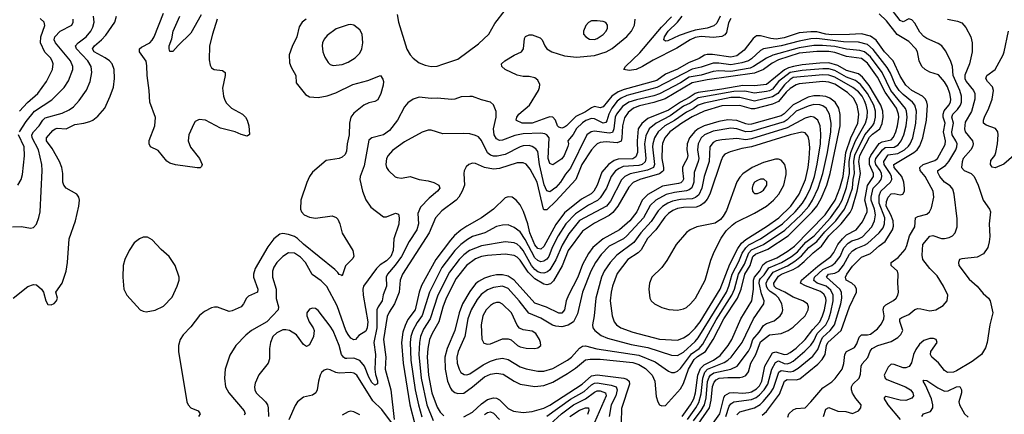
# Model space of a CAD drawing. Header units: inches. Extents: x 1550315 to 1685896, y 510706 to 640504.
# Tile 423 of 452: x 1673078 to 1679713, y 591866 to 594527. Entities that reach past the tile are written whole.
import ezdxf

# ---------------------------------------------------------------- set-up
doc = ezdxf.new("R2010")
doc.units = ezdxf.units.IN
doc.header["$MEASUREMENT"] = 0
doc.layers.add('B6579', color=7, linetype='Continuous')

msp = doc.modelspace()

# ---------------------------------------------------------------- linework, layer by layer
at = {"layer": 'B6579', "color": 5}
for points, elevation in [([(1674408.2, 594530), (1674376.1, 594430), (1674357.8, 594350), (1674355.1, 594255.1), (1674360.4, 594220.4), (1674370, 594201.3), (1674387.7, 594190), (1674444.7, 594184.7), (1674462.6, 594170), (1674462.8, 594150), (1674445.3, 594065.2), (1674450.3, 594010.3), (1674457.4, 593990), (1674470, 593964.9), (1674504.6, 593930), (1674579.5, 593890), (1674599, 593870), (1674610.2, 593850), (1674620.9, 593810), (1674626.8, 593753.2), (1674610, 593741.2), (1674570, 593752.3), (1674529.7, 593769.7), (1674430, 593795.1), (1674330, 593849.7), (1674286.2, 593853.8), (1674260.9, 593839.1), (1674250, 593824), (1674217.8, 593750), (1674212.9, 593710), (1674228, 593668), (1674290.3, 593590), (1674307.3, 593550), (1674303.5, 593536.5), (1674292.7, 593527.3), (1674273, 593527), (1674127.1, 593547.1), (1674090, 593559.7), (1674070, 593572.8), (1674010, 593643.5), (1673959, 593670), (1673949.6, 593689.6), (1673950, 593711.3), (1673988.3, 593811.7), (1673992.6, 593867.4), (1673953.5, 593970), (1673950.4, 594050), (1673936.4, 594150), (1673935.2, 594215.2), (1673930, 594247.3), (1673885.9, 594310), (1673884.5, 594330), (1673898.2, 594341.8), (1673953.8, 594370), (1673971.4, 594388.6), (1673983, 594410), (1674046.7, 594570)], 480), ([(1675622.4, 594562.4), (1675630.1, 594510), (1675687.1, 594327.1), (1675709.2, 594290), (1675730, 594267.6), (1675770, 594236.5), (1675810, 594219.5), (1675850, 594210.3), (1675890, 594214), (1675930, 594226), (1676030, 594260.8), (1676170, 594362.7), (1676238.3, 594430), (1676279.3, 594500.7), (1676349.8, 594590.2)], 540), ([(1678254.5, 591845.5), (1678260.4, 591870), (1678290, 591896.2), (1678310, 591904.5), (1678370, 591910.2), (1678410, 591948.8), (1678490, 592045.3), (1678550, 592085.1), (1678573.8, 592106.2), (1678621.1, 592170), (1678631.6, 592208.4), (1678637.2, 592270), (1678649.9, 592290), (1678703.5, 592316.5), (1678719.1, 592340.9), (1678735, 592385), (1678750, 592400.8), (1678790, 592400.6), (1678810, 592405.3), (1678857.7, 592442.3), (1678884.1, 592475.9), (1678900.9, 592510), (1678904.1, 592530), (1678897.4, 592570), (1678899.9, 592590), (1678915.1, 592604.9), (1678966.7, 592633.3), (1678983.5, 592650), (1678994.8, 592670), (1679000.3, 592690), (1678995.3, 592750), (1678998.5, 592810), (1678992, 592830), (1678950.9, 592870), (1678949.8, 592890), (1678997.9, 592922.1), (1679044, 592976), (1679056.2, 593003.8), (1679073.8, 593070), (1679109.4, 593130), (1679114.6, 593190), (1679130, 593199.8), (1679190, 593215.1), (1679208.3, 593230), (1679223, 593257), (1679237.4, 593330), (1679233, 593370), (1679179.7, 593470), (1679146.2, 593510), (1679143, 593530), (1679164.8, 593550), (1679243.8, 593576.2), (1679262.5, 593590), (1679313.9, 593686.1), (1679316, 593710), (1679302.5, 593770), (1679313.3, 593830), (1679300, 593870), (1679299.6, 593890), (1679308.2, 593911.8), (1679339.4, 593950), (1679349.5, 593970), (1679352.3, 593990), (1679345, 594030), (1679330, 594073.5), (1679310, 594107.2), (1679270, 594153.7), (1679210, 594173.4), (1679180.3, 594190), (1679157.3, 594210), (1679137.9, 594250), (1679127.9, 594310), (1679115.8, 594330), (1679070, 594378.8), (1678990, 594426.2), (1678918.9, 594518.9), (1678870, 594567.2)], 480), ([(1678493.8, 591850), (1678510, 591900.3), (1678530, 591911.9), (1678590, 591887), (1678645.8, 591885.8), (1678690, 591872.2), (1678729.4, 591890), (1678746.6, 591910), (1678747, 591930), (1678711.5, 591971.5), (1678689.2, 592009.2), (1678681.8, 592030), (1678681.8, 592050), (1678692.8, 592070), (1678734.2, 592110), (1678744.6, 592135.4), (1678748.7, 592190), (1678753.8, 592206.2), (1678792, 592248), (1678808.4, 592291.6), (1678822.4, 592310), (1678859.7, 592330), (1678950, 592356.1), (1678995.5, 592384.5), (1679015.8, 592404.2), (1679029, 592430), (1679008, 592492), (1679009.1, 592510), (1679021.4, 592518.6), (1679070, 592539.8), (1679110, 592571.5), (1679130, 592578.8), (1679150, 592578.1), (1679210, 592563.2), (1679250.8, 592569.2), (1679300.4, 592599.6), (1679327.3, 592630), (1679331.1, 592670), (1679303.8, 592730), (1679260.4, 592800.4), (1679211.8, 592850), (1679163.5, 592910), (1679158, 592938), (1679162.8, 593010), (1679210, 593066.7), (1679230, 593071), (1679290, 593052.2), (1679310, 593051.7), (1679341.3, 593058.7), (1679363, 593070), (1679380.4, 593090), (1679395.3, 593130), (1679395.5, 593184.5), (1679374.3, 593350), (1679364.7, 593384.7), (1679346.7, 593406.7), (1679309.1, 593430), (1679277.2, 593470), (1679264.2, 593495.8), (1679265.6, 593510), (1679316.1, 593543.9), (1679339.5, 593570), (1679385.1, 593650), (1679392.1, 593670), (1679393.9, 593690), (1679387.1, 593710), (1679361.7, 593750), (1679358.7, 593770), (1679369.4, 593830), (1679360.1, 593870), (1679364.8, 593890), (1679398.2, 593921.8), (1679417.6, 593950), (1679424, 593970), (1679424.8, 594010), (1679412.9, 594050), (1679367.6, 594150), (1679362.7, 594210), (1679350.9, 594250.9), (1679316.6, 594316.6), (1679291.3, 594350), (1679265.9, 594365.9), (1679190, 594398.8), (1679170, 594412.5), (1679142.7, 594442.7), (1679110, 594502.3), (1679090, 594526.6), (1679070, 594532.9), (1679030, 594512.7), (1679010, 594521.2), (1678928.5, 594628.5)], 460), ([(1673029.6, 593130), (1673090, 593131.7), (1673150, 593121.1), (1673170, 593124.9), (1673191.8, 593148.2), (1673207.7, 593192.3), (1673214.5, 593230), (1673229.1, 593510), (1673227.2, 593550), (1673204.9, 593650), (1673161.1, 593730), (1673159.5, 593750), (1673170.5, 593770), (1673209.3, 593810.7), (1673234.5, 593850), (1673250, 593864.3), (1673363.2, 593896.8), (1673410, 593919.4), (1673440, 593940), (1673479.2, 593980.8), (1673528.7, 594051.3), (1673552.9, 594110), (1673563.2, 594170), (1673560.2, 594210), (1673537.2, 594250), (1673460.2, 594330), (1673454.7, 594350), (1673470.6, 594370), (1673525.4, 594410), (1673556.1, 594450), (1673570, 594475.8), (1673579.5, 594510), (1673575.3, 594550)], 540), ([(1673033.6, 592650), (1673133, 592727), (1673170, 592742), (1673190, 592738), (1673225.3, 592710), (1673238.7, 592690), (1673253.4, 592630), (1673266.9, 592606.9), (1673290, 592604.4), (1673310, 592613.4), (1673326.6, 592630), (1673331.6, 592650), (1673320.9, 592690), (1673363, 592750), (1673391.1, 592830), (1673400.4, 592890), (1673412, 593050), (1673452.9, 593170), (1673475.3, 593270), (1673479.7, 593310), (1673475.4, 593330), (1673463, 593350), (1673391.2, 593391.2), (1673374, 593410), (1673367.5, 593430), (1673369.1, 593490), (1673362.2, 593530), (1673345.4, 593570), (1673297.5, 593657.5), (1673258, 593710), (1673258.1, 593730), (1673301.6, 593778.4), (1673317.7, 593790), (1673330, 593794.3), (1673390, 593790.6), (1673450, 593820.9), (1673510.8, 593829.2), (1673550, 593840.8), (1673570, 593850.2), (1673604.1, 593875.9), (1673650.5, 593929.5), (1673687, 594010), (1673709.1, 594070.9), (1673717.2, 594130), (1673714.1, 594190), (1673700.2, 594230), (1673682.9, 594250), (1673654.2, 594270), (1673579.3, 594310), (1673568.4, 594330), (1673581.1, 594350), (1673629.3, 594390), (1673658.5, 594421.5), (1673718.3, 594510), (1673729, 594550)], 520), ([(1673076.4, 593770), (1673120.2, 593839.8), (1673178.2, 593910), (1673293.8, 593986.2), (1673376.2, 594070), (1673405.9, 594114.1), (1673435.4, 594190), (1673435.9, 594210), (1673419.3, 594250), (1673318.1, 594370), (1673309.9, 594390), (1673314.5, 594410), (1673350, 594449.4), (1673430, 594490.4), (1673438.8, 594510), (1673438.5, 594530)], 560), ([(1673076.5, 593910), (1673131.3, 593968.6), (1673199.2, 594030), (1673258, 594110), (1673298.8, 594190), (1673303, 594230), (1673296.5, 594250), (1673284.2, 594270), (1673247.3, 594307.3), (1673217.1, 594370), (1673220.1, 594410), (1673246.9, 594486.9), (1673243, 594510), (1673215.3, 594535.3)], 580), ([(1674299.9, 594560.1), (1674230, 594435.1), (1674146.3, 594353.7), (1674110, 594312), (1674090, 594313.2), (1674084, 594330), (1674085.6, 594350), (1674102.6, 594397.4), (1674111, 594450), (1674156, 594550)], 460), ([(1675008.9, 594531.1), (1674980.9, 594510), (1674961.2, 594478.8), (1674944.7, 594410), (1674913.4, 594346.6), (1674893.4, 594290), (1674895.8, 594235.8), (1674906.2, 594206.2), (1674938.4, 594150), (1674941.7, 594101.7), (1675003, 594023), (1675030, 594005.4), (1675090, 594002.2), (1675150, 594012.6), (1675207, 594033), (1675322.9, 594090), (1675424.5, 594115.5), (1675510, 594150.8), (1675525.8, 594125.8), (1675530.3, 594110), (1675526, 594086), (1675510.2, 594030), (1675490, 593986), (1675470, 593974), (1675430, 593967.1), (1675396.9, 593950), (1675330, 593896.5), (1675309.5, 593870), (1675300.8, 593830), (1675297.9, 593750), (1675283.9, 593690), (1675278.8, 593641.2), (1675270, 593617.4), (1675250, 593599.8), (1675229.4, 593590.6), (1675143.1, 593576.9), (1675050, 593499.1), (1675030.1, 593469.9), (1675011.8, 593428.2), (1674972.9, 593310), (1674970.7, 593250), (1674976.6, 593230), (1674994.4, 593210), (1675030, 593196.1), (1675070.9, 593189.1), (1675183, 593203), (1675210, 593192.4), (1675221, 593181), (1675235.6, 593150), (1675250, 593087.3), (1675322, 592970), (1675328.4, 592931.6), (1675322.9, 592917.1), (1675272.4, 592867.6), (1675250, 592799), (1675245.1, 592805.1), (1675230, 592809.6), (1675222.4, 592822.4), (1675201.1, 592841.1), (1674990, 593013.6), (1674950, 593051.3), (1674930, 593063.8), (1674890, 593078.3), (1674850, 593085.2), (1674830, 593081.1), (1674790, 593048.5), (1674750, 592995.2), (1674663.5, 592850), (1674652.1, 592810), (1674652.3, 592790), (1674683.2, 592710), (1674679.5, 592690), (1674618.6, 592661.4), (1674605.3, 592650), (1674586.7, 592610), (1674569.2, 592590.8), (1674510, 592563.1), (1674490, 592559.7), (1674410, 592587.6), (1674390, 592587.6), (1674370, 592584.5), (1674322, 592558), (1674290, 592531.8), (1674230, 592454.5), (1674179.2, 592400.8), (1674158, 592370), (1674147.7, 592330), (1674148, 592290), (1674204.2, 591950), (1674212, 591930), (1674230.2, 591910.2), (1674280.7, 591890), (1674293.1, 591870), (1674283.1, 591850)], 520), ([(1678081.1, 591858.9), (1678110, 591884.7), (1678198, 592002), (1678230.7, 592089.3), (1678250, 592099.6), (1678310, 592098.4), (1678334.2, 592105.8), (1678455.7, 592204.3), (1678485.2, 592234.8), (1678505.1, 592270), (1678514.9, 592330), (1678523.5, 592350), (1678613.3, 592430), (1678670, 592590.2), (1678716.3, 592690), (1678716.8, 592710), (1678707.3, 592730), (1678685.8, 592750), (1678646.5, 592770), (1678642.2, 592790), (1678651.4, 592810), (1678690, 592863.8), (1678750, 592925), (1678810, 592950.5), (1678870, 593002.6), (1678909.6, 593030.4), (1678960.1, 593110), (1678965.6, 593134.4), (1678964.1, 593170), (1678948.6, 593210), (1678916.5, 593270), (1678919.3, 593300.7), (1678930, 593330.1), (1678950, 593351.6), (1678970, 593354.8), (1679010, 593346.5), (1679029.9, 593350.1), (1679039.4, 593370), (1679039.9, 593390), (1679034.5, 593430), (1679021.6, 593470), (1678969.6, 593530), (1678967.9, 593550), (1679102.4, 593630), (1679125.7, 593650), (1679143.5, 593676.5), (1679162.8, 593730), (1679187.8, 593850), (1679194.2, 593950), (1679191.6, 593970), (1679182.7, 593990), (1679160.9, 594010), (1679090, 594050), (1679050, 594084.4), (1679010, 594145.6), (1678963, 594250), (1678904.5, 594310), (1678848.4, 594388.4), (1678810, 594415.5), (1678750, 594432.1), (1678670, 594426.2), (1678550, 594425.6), (1678510, 594429.4), (1678450, 594445.1), (1678410, 594445.6), (1678330, 594438.7), (1678230, 594403.8), (1678176.2, 594396.2), (1678140, 594400), (1678070, 594417.3), (1678043.3, 594416.7), (1678020, 594400), (1677959.7, 594320.3), (1677910, 594282.9), (1677870, 594273.7), (1677747.3, 594292.7), (1677710, 594292.3), (1677693.2, 594286.8), (1677655.9, 594264.1), (1677583.6, 594236.4), (1677510, 594193.7), (1677430, 594158.5), (1677370, 594117.5), (1677150, 594055.7), (1677110, 594039.1), (1677068, 594010), (1677010, 593939.4), (1676990, 593931.7), (1676950, 593941.9), (1676930, 593933.2), (1676890, 593904.3), (1676825.7, 593874.3), (1676761.3, 593810), (1676750, 593801.7), (1676730, 593796.3), (1676710, 593801.1), (1676700.7, 593810), (1676688.1, 593848.1), (1676669.9, 593869.9), (1676650, 593871.1), (1676630, 593865.8), (1676530, 593828.7), (1676464, 593830), (1676426, 593846), (1676422.4, 593850), (1676426.6, 593870), (1676441.6, 593890), (1676513.1, 593950), (1676573.2, 594050), (1676581.1, 594070), (1676582.8, 594090), (1676570, 594118.7), (1676550, 594135.3), (1676510, 594143.9), (1676470, 594143.1), (1676430, 594153.3), (1676349.6, 594190), (1676326, 594210), (1676324.2, 594230), (1676347.6, 594250), (1676410, 594287.1), (1676458.9, 594310), (1676473.6, 594330), (1676479.1, 594400.9), (1676487, 594413), (1676510, 594424.6), (1676530, 594425.2), (1676583.9, 594403.9), (1676597.3, 594390), (1676615.4, 594350), (1676630, 594330.2), (1676664.2, 594310), (1676750, 594284), (1676830, 594272.8), (1676950, 594286.2), (1677030, 594311), (1677070, 594332.1), (1677170, 594413.5), (1677199.9, 594450), (1677219.6, 594490), (1677225.9, 594530)], 520), ([(1677870, 594534.1), (1677853.8, 594506.2), (1677840.3, 594439.7), (1677830, 594424.6), (1677810, 594413.9), (1677753.1, 594406.9), (1677670, 594414.2), (1677630, 594406.4), (1677594.8, 594390), (1677506.3, 594333.7), (1677345.3, 594254.7), (1677275.4, 594210), (1677231.2, 594190), (1677183.7, 594183.7), (1677149.4, 594190), (1677158.9, 594210), (1677257.4, 594302.6), (1677403.5, 594476.5), (1677470, 594545.7)], 480), ([(1677798.1, 594550), (1677776, 594504), (1677754.3, 594485.7), (1677710.3, 594469.7), (1677630, 594456.7), (1677594.4, 594445.6), (1677520.7, 594419.3), (1677444.6, 594384.6), (1677430, 594380.7), (1677417.6, 594390), (1677423.9, 594410), (1677448.6, 594450), (1677510.4, 594509.6), (1677542.1, 594550)], 460), ([(1679329.9, 594529.9), (1679397.5, 594517.5), (1679425.8, 594505.8), (1679454.3, 594474.3), (1679487.6, 594410), (1679496.8, 594370), (1679496.5, 594310), (1679477.8, 594230), (1679447.1, 594152.9), (1679446.3, 594130), (1679455.1, 594110), (1679505.9, 594050), (1679513.2, 594030), (1679514.6, 593990), (1679491.4, 593908.6), (1679450, 593835.3), (1679444.6, 593790), (1679449.6, 593769.6), (1679497.8, 593710), (1679501.8, 593690), (1679498.6, 593670), (1679487.1, 593650), (1679436.4, 593590), (1679428.6, 593568.6), (1679425.2, 593530), (1679442.6, 593510), (1679490.4, 593490.4), (1679508.9, 593470), (1679536.8, 593410), (1679569.8, 593310), (1679612, 593250), (1679618.7, 593230), (1679609.8, 593150.2), (1679614.8, 593065.2), (1679611.3, 593028.7), (1679600.9, 592990), (1679573, 592947), (1679530, 592925.2), (1679425.7, 592914.3), (1679411.2, 592908.8), (1679403.1, 592890), (1679406.8, 592870), (1679476.3, 592776.3), (1679528.7, 592730), (1679570, 592679.8), (1679605.4, 592650), (1679618.2, 592630), (1679634.3, 592550), (1679614.6, 592470), (1679598, 592350), (1679587, 592313), (1679558.4, 592270), (1679497.1, 592222.9), (1679390, 592158.8), (1679370, 592150.1), (1679330, 592148.5), (1679310, 592161.5), (1679270, 592212.9), (1679225.3, 592250), (1679215.5, 592270), (1679218, 592290), (1679260.7, 592350), (1679254.3, 592370), (1679236.2, 592376.2), (1679210, 592377), (1679170, 592362.5), (1679141.8, 592338.2), (1679116.1, 592303.9), (1679100.9, 592270), (1679088.1, 592211.9), (1679072.6, 592187.4), (1679050, 592178.5), (1679030, 592178.8), (1678970, 592202.2), (1678950, 592203.9), (1678930, 592184), (1678902.5, 592130), (1678908.7, 592110), (1678921.3, 592101.3), (1679046.2, 592050), (1679080.8, 592030), (1679097.1, 592010), (1679100.9, 591990), (1679090, 591973.7), (1679050, 591959.5), (1679010, 591961.5), (1678914, 591986), (1678903.4, 591976.6), (1678902.6, 591970), (1678926.7, 591930), (1679011.6, 591830)], 440), ([(1679810, 593639.3), (1679710, 593552.2), (1679650, 593526.6), (1679630, 593531.3), (1679620.3, 593550), (1679622.3, 593577.7), (1679648.6, 593611.4), (1679656.5, 593630), (1679667.4, 593690), (1679670.5, 593750.5), (1679668.2, 593770), (1679653.6, 593793.6), (1679590, 593815), (1679572.4, 593830), (1679572.9, 593850), (1679579.6, 593870), (1679609.3, 593930), (1679630.5, 593990), (1679640.9, 594050), (1679633.7, 594073.7), (1679599.8, 594110), (1679587.8, 594130), (1679596, 594150), (1679651.6, 594190), (1679705.3, 594290), (1679712, 594310), (1679740.8, 594450)], 420), ([(1677910, 591862.5), (1677930, 591881.4), (1678030, 591910.1), (1678067.8, 591932.2), (1678088.2, 591951.8), (1678137.4, 592010), (1678158, 592042), (1678193.7, 592150), (1678210, 592160.2), (1678270, 592152.7), (1678290, 592156.6), (1678323.2, 592176.8), (1678421.3, 592258.7), (1678456.7, 592303.3), (1678479.8, 592370), (1678490, 592386.6), (1678539.1, 592430), (1678569.3, 592470), (1678611.4, 592611.4), (1678618.5, 592650), (1678616.6, 592690), (1678605, 592710), (1678513.8, 592790), (1678527.4, 592810), (1678570, 592816.5), (1678596.6, 592830), (1678630, 592871), (1678670, 592945.7), (1678690, 592968), (1678715.4, 592984.6), (1678770, 593005.8), (1678790, 593018.2), (1678869.9, 593090), (1678896.2, 593123.8), (1678905.6, 593150), (1678906.8, 593190), (1678868.6, 593290), (1678870, 593338.7), (1678881, 593370), (1678945, 593430), (1678954.1, 593450), (1678952.5, 593470), (1678942.4, 593490), (1678902.6, 593550), (1678901.2, 593570), (1678930, 593614.7), (1678995.7, 593624.3), (1679039.5, 593650), (1679066, 593674), (1679077.9, 593690), (1679095.7, 593730), (1679116.9, 593830), (1679121.3, 593910), (1679110.4, 593950), (1679094.3, 593970), (1679030, 594021.7), (1679003.2, 594050), (1678977.5, 594090), (1678945.8, 594165.8), (1678924, 594204), (1678830, 594324.9), (1678790, 594359.3), (1678730, 594374.3), (1678630, 594378), (1678450, 594398.8), (1678410, 594396.5), (1678330, 594382.1), (1678210, 594350.2), (1678090, 594330.4), (1678070, 594318), (1678010, 594263), (1677988.6, 594250), (1677943.8, 594236.2), (1677870, 594221.8), (1677790, 594234.4), (1677750, 594234.1), (1677670, 594205.9), (1677610, 594193.5), (1677370, 594069.2), (1677170, 594014.9), (1677130, 593997.7), (1677103.3, 593976.7), (1677067.8, 593930), (1677047, 593890), (1677035.2, 593844.8), (1677026.5, 593833.5), (1677010, 593829.9), (1676950, 593859.2), (1676930, 593859.6), (1676893.7, 593846.3), (1676870, 593831.9), (1676830, 593792.8), (1676807.7, 593752.3), (1676772.4, 593710), (1676775.1, 593690), (1676770.9, 593670.9), (1676747, 593610), (1676730, 593589.1), (1676670, 593548), (1676650, 593556.4), (1676638, 593590), (1676645.7, 593730), (1676629.4, 593749.4), (1676616.8, 593756.8), (1676590, 593762.4), (1676470, 593757.3), (1676414.4, 593745.6), (1676330, 593713.4), (1676310, 593712.6), (1676290, 593723.1), (1676275.5, 593750), (1676270.4, 593790), (1676289.3, 593870), (1676288.6, 593908.6), (1676270, 593951.6), (1676250, 593971.2), (1676190, 593986.6), (1676130, 594008.8), (1676110, 594009.8), (1676053.7, 594006.3), (1676010, 593989.8), (1675990, 593987.8), (1675890, 593996.9), (1675850, 593995.1), (1675770, 594005.1), (1675730, 593991.1), (1675693.7, 593966.3), (1675670, 593938.7), (1675622.6, 593850), (1675570, 593778.8), (1675530, 593750.7), (1675450, 593729.7), (1675430, 593713.6), (1675398.4, 593541.6), (1675371.3, 593470), (1675370.2, 593450), (1675387.1, 593370), (1675410, 593312.7), (1675443.4, 593263.4), (1675530, 593197), (1675550, 593197.4), (1675610, 593222.4), (1675630, 593214.8), (1675634.4, 593190), (1675632.5, 593147.5), (1675598.1, 593050), (1675594, 592970), (1675578.3, 592930), (1675550, 592900.3), (1675507.4, 592872.6), (1675481.9, 592850), (1675393.7, 592730), (1675389.5, 592710), (1675392.5, 592670), (1675423.6, 592490), (1675419.6, 592450), (1675410, 592426.2), (1675362.4, 592397.6), (1675341, 592370), (1675330, 592367.4), (1675310, 592379.8), (1675290, 592404.1), (1675276.2, 592430), (1675216.1, 592596.1), (1675147.8, 592727.8), (1675110, 592766.6), (1675047.6, 592807.6), (1675002.5, 592890), (1674970, 592924.5), (1674930, 592952.2), (1674890, 592953.5), (1674850, 592929.8), (1674810, 592889.8), (1674790, 592858.9), (1674782.1, 592830), (1674781.6, 592790), (1674805, 592710), (1674805.7, 592645.7), (1674822.5, 592590), (1674819.2, 592570), (1674742, 592490), (1674639.5, 592430), (1674600.9, 592399), (1674533.1, 592330), (1674494.3, 592265.7), (1674462.8, 592170), (1674457.3, 592110), (1674465.3, 592050), (1674486.3, 592010), (1674590.2, 591890), (1674596.5, 591870), (1674590, 591862.6)], 540), ([(1677836, 591850), (1677859.5, 591920.5), (1677870, 591937.2), (1677890, 591950.8), (1678010, 591966.2), (1678040.1, 591979.9), (1678063.1, 591996.9), (1678094.7, 592030), (1678118.7, 592070), (1678145.7, 592170), (1678170, 592215.1), (1678190, 592226.5), (1678229.1, 592209.1), (1678250, 592205.7), (1678270, 592212), (1678290, 592225.2), (1678368.9, 592291.1), (1678408.6, 592331.4), (1678430, 592361.9), (1678451.6, 592410), (1678510.2, 592470), (1678530.5, 592510), (1678544.4, 592555.6), (1678559.8, 592630), (1678559.9, 592670), (1678543.5, 592703.5), (1678512.8, 592730), (1678450.9, 592750.9), (1678430, 592767.9), (1678434.3, 592790), (1678490, 592842.1), (1678550, 592868.2), (1678573.5, 592886.5), (1678607.5, 592930), (1678631.9, 592988.1), (1678660.1, 593019.9), (1678684.7, 593035.3), (1678730, 593048.9), (1678757.3, 593062.7), (1678819.5, 593130), (1678838.4, 593170), (1678845.7, 593210), (1678838.4, 593250), (1678816.3, 593310), (1678815.6, 593330), (1678829.7, 593390.3), (1678869.9, 593430), (1678882.9, 593450), (1678887.3, 593470), (1678884.7, 593490), (1678875, 593510), (1678846.7, 593550), (1678842.7, 593570), (1678847.8, 593590), (1678891.1, 593648.9), (1678910, 593664.5), (1678970, 593667.6), (1678996.9, 593683.1), (1679018.6, 593710), (1679035.7, 593750), (1679050.6, 593810), (1679058.3, 593870), (1679054.2, 593910), (1679046.8, 593926.8), (1678948.5, 594050), (1678889.5, 594169.5), (1678810, 594276.7), (1678770, 594310.8), (1678739.6, 594319.6), (1678650, 594326.9), (1678570, 594346.4), (1678486.5, 594353.5), (1678430, 594353.7), (1678330, 594337.8), (1678152.7, 594287.3), (1678110, 594266.2), (1678023, 594210), (1677999.6, 594200.4), (1677870, 594178), (1677790, 594181.1), (1677750, 594177.9), (1677670, 594152.8), (1677590, 594138), (1677530, 594099.8), (1677390, 594026.7), (1677350, 594012.6), (1677233.8, 593986.2), (1677182.5, 593970), (1677139.2, 593940.8), (1677098.3, 593890), (1677091.4, 593870), (1677082, 593790), (1677073.4, 593766.6), (1677050, 593761.4), (1676950, 593775.1), (1676927.9, 593770), (1676899.5, 593750), (1676790, 593525.6), (1676755.1, 593484.9), (1676722.6, 593430), (1676690, 593395.3), (1676650, 593365.5), (1676630, 593372.2), (1676613, 593413), (1676579.9, 593550), (1676570, 593637.3), (1676556.7, 593656.7), (1676530, 593672.5), (1676510, 593677.4), (1676470, 593675.9), (1676449.8, 593669.8), (1676350, 593618.5), (1676294.6, 593605.4), (1676270, 593605.9), (1676250, 593612.5), (1676229.9, 593629.9), (1676190, 593711.1), (1676170, 593736.4), (1676150, 593745.8), (1676110, 593756.5), (1676070, 593759.3), (1675930, 593756), (1675850, 593781), (1675830, 593781), (1675790, 593768.6), (1675670, 593702.4), (1675590, 593645.3), (1675560.2, 593610), (1675550.2, 593590), (1675544.7, 593550), (1675550.3, 593530), (1675562.6, 593510), (1675607.7, 593467.7), (1675622, 593462), (1675650, 593458.6), (1675710, 593470.2), (1675768.9, 593448.9), (1675830, 593439.5), (1675868.3, 593428.4), (1675903.1, 593410), (1675907.8, 593390), (1675892.6, 593370), (1675835.9, 593324.1), (1675777.5, 593262.5), (1675761.2, 593218.8), (1675764.2, 593150), (1675753.2, 593110), (1675701.6, 593030), (1675649.7, 592930), (1675608, 592872), (1675555.5, 592810), (1675546.2, 592790), (1675548.5, 592730), (1675527.9, 592672.1), (1675520.7, 592630), (1675492.3, 592590), (1675484.4, 592570), (1675483.4, 592450), (1675464.2, 592350), (1675474.2, 592270), (1675470.1, 592170), (1675475.3, 592135.3), (1675489.1, 592090.9), (1675488.9, 592071.1), (1675470, 592063.1), (1675450, 592080.7), (1675430, 592115.5), (1675402, 592190), (1675370, 592228.9), (1675330, 592243.9), (1675281.8, 592241.8), (1675270, 592243), (1675260.3, 592250), (1675247.3, 592270), (1675230.4, 592330), (1675190, 592429.7), (1675170, 592460.3), (1675090, 592566.3), (1675070, 592578.9), (1675050, 592582), (1675030, 592575.1), (1675013.1, 592550), (1675011.5, 592530), (1675029.2, 592490), (1675056.1, 592450), (1675061.8, 592430), (1675056.9, 592390), (1675030, 592335.1), (1675010, 592322.4), (1674990, 592336.9), (1674942.1, 592402.1), (1674896.2, 592430), (1674870, 592436.5), (1674850, 592435.7), (1674810, 592415.9), (1674784.5, 592390), (1674767.2, 592350), (1674761.5, 592310), (1674760.6, 592239.4), (1674751.8, 592210), (1674689, 592131), (1674663.9, 592076.1), (1674659, 592050), (1674661.4, 592030), (1674670.7, 592010.7), (1674734.7, 591950), (1674747.5, 591930), (1674753.1, 591910), (1674753.2, 591850)], 560), ([(1677739.8, 591790), (1677795.7, 591870), (1677822.2, 591977.8), (1677830, 591991.5), (1677860.4, 592010), (1677890, 592013.8), (1677950, 592008.9), (1677990, 592011.9), (1678010, 592017.7), (1678042.7, 592037.3), (1678062.1, 592057.9), (1678079.7, 592090), (1678098.9, 592190), (1678150, 592280.5), (1678172.1, 592287.9), (1678230, 592270.1), (1678250, 592270.4), (1678270, 592281.9), (1678310, 592312.2), (1678370.5, 592369.5), (1678421.6, 592438.4), (1678468.6, 592490), (1678487.7, 592530), (1678500.2, 592570), (1678512.7, 592630), (1678510.7, 592650.7), (1678495.7, 592675.7), (1678474.5, 592694.5), (1678372.6, 592732.6), (1678338.9, 592750), (1678345.3, 592770), (1678455.7, 592864.3), (1678543.4, 592930), (1678564, 592956), (1678589.8, 593010.2), (1678622.6, 593050), (1678650, 593075.8), (1678714.9, 593110), (1678756.9, 593163.1), (1678788.1, 593230), (1678789.2, 593250), (1678772, 593310), (1678791.7, 593408.4), (1678831.3, 593470), (1678831.5, 593490), (1678805.2, 593550), (1678804.9, 593590), (1678813.7, 593610), (1678869.1, 593690.9), (1678890, 593702.8), (1678950, 593717.2), (1678966, 593734), (1678982.6, 593770), (1678993.7, 593810), (1679001.7, 593870), (1679000.2, 593890), (1678985.6, 593930), (1678910, 594038.5), (1678858.7, 594138.7), (1678790, 594234.2), (1678750, 594264.2), (1678650, 594277.7), (1678570, 594306.3), (1678530, 594312.4), (1678450, 594312.1), (1678330, 594299.9), (1678190, 594256.8), (1678147.5, 594232.5), (1678090, 594189.9), (1678030, 594165.5), (1677710, 594122.1), (1677610, 594100.3), (1677426.9, 593993.1), (1677350, 593968.2), (1677253.6, 593946.4), (1677213.5, 593930), (1677178.4, 593901.6), (1677154.2, 593865.8), (1677139.6, 593810), (1677135.8, 593730), (1677130, 593708.1), (1677104.5, 593695.5), (1677030, 593702.4), (1676990, 593697.9), (1676970, 593688.8), (1676950, 593671.6), (1676930, 593648.6), (1676866.3, 593550), (1676826, 593450), (1676690, 593302), (1676630, 593245.4), (1676610, 593244.9), (1676606.6, 593250), (1676565.5, 593430), (1676518.3, 593518.3), (1676490, 593551.8), (1676470, 593561.6), (1676430, 593561.8), (1676310, 593522.9), (1676270, 593518.7), (1676210.7, 593530.7), (1676150, 593556.1), (1676130, 593558.5), (1676104.4, 593550), (1676086.3, 593533.7), (1676072.9, 593507.1), (1676070.2, 593489.8), (1676075.4, 593410), (1676059.2, 593370), (1676037.2, 593330), (1676019, 593310), (1675921.7, 593238.3), (1675878.8, 593190), (1675836.8, 593090), (1675656.3, 592810), (1675642.4, 592770), (1675635.8, 592690), (1675602.6, 592610), (1675566.6, 592553.4), (1675554.8, 592525.2), (1675529.7, 592370), (1675545, 592250), (1675539.9, 592170), (1675578.7, 592030), (1675602.2, 591830)], 580), ([(1677650, 591799.9), (1677726.6, 591910), (1677738.3, 591961.7), (1677746.5, 592053.5), (1677756.9, 592083.1), (1677770, 592098.6), (1677791.5, 592108.5), (1677850, 592114.7), (1677930, 592114.9), (1677950, 592117.7), (1677970, 592126.8), (1677987.9, 592152.1), (1678003.5, 592210), (1678037.4, 592270), (1678070, 592353.5), (1678130, 592400.7), (1678210, 592410.1), (1678255.6, 592430), (1678290, 592454.3), (1678370, 592529.1), (1678391.7, 592570), (1678393.6, 592590), (1678386.6, 592610), (1678355.5, 592630), (1678290, 592654.9), (1678233.9, 592690), (1678176.3, 592716.3), (1678160.8, 592730), (1678159.6, 592750), (1678190, 592796.2), (1678210.4, 592810), (1678290, 592841.7), (1678320.7, 592859.3), (1678364.7, 592895.3), (1678424.6, 592955.4), (1678480.8, 592999.2), (1678529.7, 593070.3), (1678612.9, 593150), (1678672.9, 593227.1), (1678686.7, 593253.3), (1678720.3, 593370), (1678743.7, 593490), (1678731.8, 593570), (1678738.8, 593610), (1678804.5, 593735.5), (1678824.5, 593755.5), (1678873.7, 593790), (1678890, 593825.6), (1678897.4, 593870), (1678894.8, 593910), (1678879.7, 593950), (1678802.3, 594082.3), (1678758, 594138), (1678730, 594162.1), (1678650, 594185), (1678590, 594216.7), (1678530, 594235), (1678470, 594234.4), (1678350, 594222.5), (1678291.6, 594211.6), (1678257.9, 594202.1), (1678231.2, 594188.8), (1678110, 594089), (1678030, 594080), (1677950, 594083.7), (1677810, 594057.8), (1677650, 594036.3), (1677630, 594029.4), (1677590, 594001.5), (1677530, 593970.5), (1677450, 593917.6), (1677310, 593859.6), (1677270, 593827.6), (1677246.2, 593790), (1677238.2, 593710), (1677240.1, 593630), (1677230, 593602.3), (1677210, 593589.4), (1677110, 593586.4), (1677083.3, 593576.7), (1677045.1, 593550), (1677000.5, 593499.5), (1676969.4, 593410), (1676946.9, 593370), (1676928.2, 593351.8), (1676863.6, 593316.4), (1676750, 593225.4), (1676690, 593144.8), (1676610, 592996.2), (1676590, 592979.9), (1676570, 592983.9), (1676548.4, 593008.4), (1676515.2, 593090), (1676501.5, 593150), (1676473.7, 593233.7), (1676450, 593277.6), (1676423.9, 593310), (1676396.2, 593330), (1676370, 593333.1), (1676350, 593324.8), (1676271.3, 593250), (1676189.3, 593190), (1676090, 593135.5), (1676050, 593107.5), (1676008.5, 593071.5), (1675980.5, 593039.5), (1675882.9, 592910), (1675785.7, 592734.3), (1675770.4, 592690), (1675743.4, 592570), (1675694.3, 592505.7), (1675674.7, 592465.3), (1675659.8, 592420.2), (1675649.8, 592350), (1675661, 592210), (1675706.5, 591930), (1675740.2, 591800.2)], 620), ([(1677618, 591822), (1677669.3, 591890.7), (1677691.9, 591930), (1677703.5, 591976.5), (1677713, 592087), (1677723.2, 592116.8), (1677731.7, 592130), (1677754.6, 592145.4), (1677869.2, 592170.8), (1677912.3, 592190), (1677989.5, 592290.5), (1678002.6, 592317.4), (1678018.8, 592370), (1678060.1, 592419.9), (1678090, 592464.6), (1678110, 592478.2), (1678162.8, 592497.2), (1678203.1, 592530), (1678216.1, 592550), (1678221.2, 592570), (1678212.5, 592610), (1678191.3, 592651.3), (1678172.3, 592670), (1678133.8, 592693.8), (1678120, 592710), (1678110.7, 592730), (1678108.7, 592750), (1678117.7, 592770), (1678156, 592824), (1678252.1, 592867.9), (1678301.8, 592898.2), (1678345.8, 592934.2), (1678395.3, 592990), (1678450.3, 593030), (1678503.8, 593096.2), (1678577.6, 593170), (1678635.3, 593250), (1678659.3, 593300.7), (1678689.3, 593390.7), (1678694.1, 593450), (1678703.2, 593490), (1678699.5, 593570), (1678706.3, 593613.7), (1678772.2, 593750), (1678823.9, 593810), (1678835.5, 593830), (1678845, 593870), (1678844.8, 593910), (1678833, 593950), (1678791.3, 594030), (1678744, 594090), (1678710, 594116.2), (1678650, 594138.1), (1678570, 594184.1), (1678530, 594194.3), (1678490, 594196.2), (1678350, 594183.3), (1678270, 594170.3), (1678191.8, 594110), (1678150, 594058.2), (1678130, 594046.9), (1678110, 594042.1), (1678030, 594031.3), (1677964.5, 594044.4), (1677890, 594042.8), (1677650, 593999.5), (1677595.8, 593964.2), (1677550, 593943.1), (1677461.4, 593878.6), (1677366.3, 593830), (1677320.1, 593790), (1677296.5, 593743.5), (1677288, 593690), (1677297.7, 593590), (1677292.7, 593567.3), (1677272.5, 593550), (1677250, 593542.9), (1677144.4, 593535.6), (1677116.2, 593523.8), (1677093.5, 593506.5), (1677063.2, 593470), (1677033, 593390), (1676990, 593324.4), (1676971.6, 593308.4), (1676910, 593276.8), (1676822, 593218), (1676757.2, 593150), (1676706.4, 593070), (1676666.1, 592990), (1676643.2, 592930), (1676630, 592911.7), (1676610, 592897.7), (1676590, 592894.8), (1676570, 592903.5), (1676550, 592921.4), (1676484.5, 593044.5), (1676450, 593095.3), (1676410, 593126), (1676370, 593143), (1676330, 593141.7), (1676290, 593131.6), (1676211.4, 593090), (1676130, 593064), (1676094.4, 593045.6), (1676050, 593011.4), (1676010, 592970.9), (1675923.2, 592856.8), (1675838.5, 592690), (1675790, 592532.5), (1675755, 592485), (1675727.1, 592430), (1675714.5, 592390), (1675709.2, 592350), (1675714.2, 592230), (1675743.7, 592030), (1675765.2, 591930), (1675788.4, 591848.4)], 640), ([(1677578.2, 591830), (1677635, 591910), (1677654.2, 591945.8), (1677670, 592004.4), (1677680.3, 592110), (1677693.9, 592150), (1677712.7, 592170), (1677825.1, 592214.9), (1677850.2, 592229.8), (1677872, 592250), (1677946.9, 592350), (1678021.5, 592510), (1678091.1, 592610), (1678095.4, 592630), (1678077.2, 592677.2), (1678061.7, 592750), (1678062.8, 592770), (1678070, 592782.2), (1678093.9, 592806.1), (1678125.7, 592854.3), (1678211, 592889), (1678278.3, 592930), (1678318.2, 592961.8), (1678374.4, 593025.6), (1678430.3, 593069.7), (1678540.4, 593190), (1678598.5, 593270), (1678619, 593310), (1678650, 593395.3), (1678668.5, 593490), (1678667.9, 593570), (1678677.6, 593630), (1678710, 593710.1), (1678777.8, 593830), (1678789.1, 593870), (1678789.9, 593910), (1678781.8, 593950), (1678770, 593979.9), (1678753.8, 594010), (1678730, 594039.4), (1678691.8, 594070), (1678570, 594139.7), (1678530, 594151.5), (1678490, 594154.1), (1678290, 594136.1), (1678270, 594124.2), (1678232.1, 594087.9), (1678186, 594030), (1678150, 594005.4), (1678030, 593976.8), (1677930, 594002.7), (1677870, 594003), (1677690, 593963.8), (1677650.6, 593949.4), (1677615, 593925), (1677570, 593902.9), (1677490, 593846.8), (1677426.1, 593810), (1677379.1, 593770), (1677354.6, 593730), (1677343.2, 593690), (1677341.8, 593670), (1677354.8, 593550), (1677348.1, 593530), (1677309.1, 593510.9), (1677192.5, 593487.5), (1677155.4, 593470), (1677133.3, 593446.7), (1677057.9, 593302), (1677032.2, 593270), (1676850, 593172.3), (1676778.3, 593081.7), (1676734, 593006), (1676691.5, 592908.5), (1676650, 592839.4), (1676634.2, 592825.8), (1676610, 592816.4), (1676590, 592818.8), (1676570, 592826.9), (1676550, 592842.4), (1676526.1, 592870), (1676470, 592970.8), (1676450, 592995.7), (1676430, 593012.1), (1676410, 593021.2), (1676350, 593028.5), (1676190, 593002.8), (1676109.3, 592970.7), (1676070, 592941.4), (1676039.9, 592910), (1675974.9, 592825.1), (1675894.9, 592670), (1675844.3, 592510), (1675799.8, 592440.2), (1675778.7, 592390), (1675770.9, 592349.1), (1675767.8, 592270), (1675782, 592110), (1675822.3, 591930), (1675864.7, 591824.7)], 660), ([(1677542.9, 591850), (1677598.7, 591930), (1677619.6, 591970), (1677632, 592010), (1677648.5, 592130), (1677665.1, 592174.9), (1677690, 592199.4), (1677752.7, 592230), (1677797.1, 592262.9), (1677851.4, 592330), (1677876.2, 592370), (1677937.6, 592510), (1678011.7, 592630), (1678022.8, 592710), (1678023.6, 592770), (1678029.5, 592790), (1678066.2, 592833.8), (1678086.2, 592873.8), (1678108.5, 592891.5), (1678180.2, 592919.8), (1678250, 592962.9), (1678299.4, 593000.6), (1678506.3, 593210), (1678572.4, 593310), (1678603.5, 593390), (1678626.5, 593470), (1678644.2, 593630), (1678679.3, 593730), (1678724.7, 593830), (1678732.6, 593890), (1678721.8, 593950), (1678696.8, 593996.8), (1678656.3, 594036.3), (1678570, 594091.2), (1678530, 594105.1), (1678490, 594109), (1678330, 594094.3), (1678310, 594088.3), (1678270, 594062.7), (1678242, 594038), (1678190, 593974.9), (1678150, 593956.5), (1678030, 593925.7), (1678010, 593925.9), (1677930, 593947.2), (1677810, 593945.8), (1677690, 593909.1), (1677609, 593871), (1677540.6, 593830), (1677459.1, 593770), (1677425, 593730), (1677410, 593692.3), (1677406.7, 593670), (1677405.6, 593590), (1677415.7, 593530), (1677415.2, 593510), (1677410, 593501.9), (1677390, 593487.1), (1677256, 593450), (1677211.5, 593428.5), (1677182.1, 593397.9), (1677109.4, 593270), (1677074.5, 593225.5), (1677050, 593206.7), (1676950, 593155.6), (1676870, 593099.7), (1676773.2, 592970), (1676732.4, 592867.6), (1676675.2, 592764.8), (1676654.9, 592745.1), (1676630, 592738.9), (1676610, 592743), (1676550, 592779.9), (1676503.6, 592823.6), (1676450, 592905.1), (1676430, 592924.6), (1676410, 592936.3), (1676350, 592946.2), (1676230, 592937.1), (1676190, 592928.9), (1676150, 592913.8), (1676089.2, 592870), (1676018.9, 592781.1), (1675950.7, 592649.3), (1675928.4, 592588.4), (1675902.8, 592490), (1675856.9, 592410), (1675840.1, 592370), (1675828, 592310), (1675824.4, 592250), (1675831.9, 592130), (1675854.8, 592010), (1675890, 591913.5), (1675910, 591881.3), (1675935.4, 591855.4)], 680), ([(1673064.4, 593410), (1673087, 593450), (1673096.2, 593483.8), (1673110.4, 593609.6), (1673107.6, 593670), (1673070.4, 593750)], 560), ([(1675590, 591801.7), (1675518.3, 591898.3), (1675456.3, 591956.3), (1675350, 592129.9), (1675330, 592142.8), (1675310, 592146.7), (1675230, 592144.2), (1675208.6, 592148.6), (1675170, 592166.3), (1675150, 592169.8), (1675130, 592163.9), (1675111.7, 592148.3), (1675101.6, 592130), (1675090.2, 592090), (1675081.1, 592030), (1675072.4, 592010), (1675050, 591995.1), (1674990, 591980.3), (1674950.8, 591949.2), (1674934.4, 591925.6), (1674891.7, 591828.3)], 580), ([(1676070, 591848), (1676130, 591881), (1676190, 591936.6), (1676230, 591966.7), (1676270, 591977.6), (1676290, 591973.6), (1676310, 591963.3), (1676370, 591904.8), (1676406.2, 591886.3), (1676470, 591877.8), (1676530, 591884.6), (1676610, 591908.2), (1676650, 591927.8), (1676869, 592070), (1676930, 592124.8), (1676970, 592130.9), (1677148.4, 592110), (1677170, 592102.3), (1677184.8, 592090), (1677188, 592070), (1677134.1, 591905.9), (1677131.3, 591811.3)], 680), ([(1676630, 591854.2), (1676790, 591967.7), (1676880.4, 592019.6), (1676930, 592063.7), (1676950, 592075.6), (1676970, 592078.4), (1677062.5, 592062.5), (1677096.6, 592050), (1677104.4, 592030), (1677094.7, 591990), (1677064.3, 591930), (1677050.9, 591850)], 660), ([(1679157.6, 591850), (1679167.3, 591870), (1679214.2, 591885.8), (1679231.3, 591910), (1679231.6, 591930), (1679221.9, 591970), (1679182, 592062), (1679165.4, 592090), (1679170, 592097.1), (1679190, 592094.7), (1679264.1, 592044.1), (1679310, 592022.1), (1679335.2, 592024.8), (1679390, 592051.5), (1679412.8, 592052.8), (1679423.5, 592030), (1679424.4, 592010), (1679406.8, 591950), (1679410.2, 591930), (1679444.2, 591870), (1679470, 591847.2)], 420), ([(1676650, 591798.1), (1676728.1, 591870), (1676810, 591929.2), (1676890, 591971.1), (1676950, 592015.5), (1676970, 592023.7), (1676990, 592023.4), (1677024.3, 592010), (1677030.1, 591990), (1676951.3, 591810)], 640), ([(1675370, 591861.3), (1675330, 591881.9), (1675310, 591886.2), (1675290, 591883.4), (1675250, 591859.2)], 620), ([(1676210, 591865.6), (1676230, 591878.7), (1676250, 591882.9), (1676270, 591874), (1676310.4, 591830.4)], 660), ([(1676784.5, 591850), (1676850, 591892.7), (1676890, 591908.8), (1676910, 591910.1), (1676912.1, 591892.1), (1676904.7, 591864.7)], 620)]:
    msp.add_lwpolyline(points, dxfattribs=dict(at, elevation=elevation))
for points, elevation in [([(1676970, 594519.8), (1676930, 594518.7), (1676910, 594508), (1676893.5, 594486.5), (1676876.9, 594450), (1676877.4, 594430), (1676892.2, 594410), (1676916.3, 594396.3), (1676950, 594393.7), (1676970, 594399.8), (1677010, 594426.5), (1677028.9, 594450), (1677038.4, 594470), (1677039.2, 594490), (1677026.9, 594506.9), (1677010, 594513.6)], 540), ([(1675310, 594494), (1675290, 594492.1), (1675210, 594464.5), (1675150, 594421), (1675130, 594395.8), (1675117.5, 594370), (1675115, 594350), (1675120.2, 594310), (1675133.9, 594273.9), (1675157.1, 594237.1), (1675170, 594224.9), (1675190, 594217), (1675250, 594224.7), (1675290, 594240.2), (1675338, 594270), (1675370, 594302), (1675382.2, 594330), (1675389, 594370), (1675385, 594430), (1675370, 594458.9), (1675330, 594489.7)], 540), ([(1678470, 594013.2), (1678430, 594012.1), (1678390, 594004.7), (1678290, 593953), (1678230, 593892), (1678210, 593878.7), (1678010, 593821.9), (1677990, 593819.6), (1677970, 593823.9), (1677910, 593846.7), (1677849.4, 593850.6), (1677790, 593839.9), (1677690, 593810.2), (1677650.1, 593790), (1677627.3, 593772.7), (1677591.5, 593730), (1677576.2, 593690), (1677574.4, 593650), (1677579.5, 593610), (1677576.3, 593590), (1677552.1, 593550), (1677545.2, 593530), (1677543.2, 593510), (1677549.7, 593450.3), (1677543, 593437), (1677532.5, 593427.5), (1677517.3, 593422.7), (1677410, 593403), (1677311.3, 593348.7), (1677273.3, 593310), (1677235.6, 593230), (1677189.6, 593170), (1677120.6, 593110), (1677010, 593049.9), (1676939.9, 592990), (1676910.1, 592950), (1676870, 592875.8), (1676838, 592790), (1676774.8, 592670), (1676759.9, 592630), (1676748.8, 592570), (1676731.6, 592548.4), (1676710, 592547.3), (1676628.3, 592588.3), (1676550, 592615.1), (1676409.4, 592770), (1676370, 592796.6), (1676330, 592806), (1676290, 592805.5), (1676250, 592796.7), (1676210, 592783.3), (1676170, 592762), (1676150, 592744.8), (1676110, 592693.7), (1676061.8, 592610), (1676038.3, 592550), (1676010.4, 592430), (1675957.3, 592310), (1675943.2, 592250), (1675944.9, 592170), (1675961.6, 592090), (1675981.6, 592041.6), (1675990, 592028.8), (1676010, 592012.9), (1676030, 592005.6), (1676070, 592009.2), (1676130, 592050.1), (1676210, 592118), (1676250, 592137.4), (1676290, 592143.7), (1676335.9, 592135.9), (1676410, 592088.6), (1676450, 592068.7), (1676550, 592053.7), (1676610, 592059.4), (1676670, 592083.3), (1676770, 592142), (1676822.9, 592177.1), (1676890, 592232.2), (1676921.5, 592238.5), (1676990, 592237.7), (1677210, 592214.1), (1677250, 592200.7), (1677294.1, 592174.1), (1677339.4, 592130), (1677358.3, 592090), (1677365.9, 591985.9), (1677377.4, 591950), (1677390, 591930.4), (1677403.7, 591923.7), (1677430, 591924.9), (1677530, 592038.4), (1677550, 592073.1), (1677585.2, 592170), (1677623.6, 592236.4), (1677644.5, 592255.5), (1677699.5, 592290), (1677751.7, 592370), (1677823.4, 592510), (1677914.2, 592650), (1677938.3, 592710), (1677964, 592810), (1677999.7, 592870), (1678019, 592930), (1678035.2, 592944.8), (1678119.7, 592980.3), (1678255.4, 593070), (1678417.2, 593230), (1678448.6, 593270), (1678478.8, 593321.2), (1678515.7, 593410), (1678539.3, 593490), (1678607, 593810), (1678607.5, 593887.5), (1678596.7, 593930), (1678572.7, 593970), (1678537, 593997), (1678510, 594007.9)], 720), ([(1678430, 593955.1), (1678390, 593944.4), (1678310, 593909.2), (1678250, 593850.6), (1678230, 593838.7), (1678010, 593771.7), (1677970, 593771.3), (1677910, 593791.7), (1677870, 593794.6), (1677750, 593774.6), (1677693.2, 593750), (1677670, 593729.3), (1677649.3, 593690), (1677645.8, 593650), (1677653.6, 593590), (1677650.4, 593570), (1677623.7, 593496.3), (1677620.1, 593430), (1677608, 593392), (1677590, 593378.3), (1677570, 593372.7), (1677490, 593362.3), (1677433, 593347), (1677363.8, 593310), (1677326.8, 593273.2), (1677281, 593190), (1677170, 593069.5), (1677146.3, 593050), (1677050, 592999.7), (1676996.1, 592943.9), (1676957.6, 592890), (1676925.6, 592830), (1676870.6, 592690), (1676836.8, 592543.2), (1676810, 592489), (1676773.4, 592466.6), (1676730, 592455.4), (1676690, 592459.4), (1676667.5, 592467.5), (1676590, 592513.2), (1676508.1, 592548.1), (1676444.3, 592630), (1676370, 592713.3), (1676330, 592729), (1676270, 592721.8), (1676230, 592705.5), (1676187.2, 592672.8), (1676160.9, 592639.1), (1676119.2, 592570), (1676097.1, 592510), (1676076.5, 592390), (1676032.1, 592290), (1676023.1, 592250), (1676026.2, 592210), (1676038, 592170), (1676050, 592146.9), (1676073.2, 592133.2), (1676090, 592131.6), (1676110, 592137.9), (1676200.7, 592199.3), (1676250, 592224.4), (1676290, 592238.2), (1676330, 592243.6), (1676370, 592236.4), (1676450, 592186.9), (1676490, 592171.4), (1676570, 592156.8), (1676610, 592155.6), (1676670, 592173.6), (1676769.8, 592230), (1676795.3, 592250), (1676850, 592312.4), (1676870, 592325.1), (1676890, 592328.4), (1676967.3, 592307.3), (1677250, 592263.9), (1677359.3, 592219.3), (1677450, 592155.9), (1677470, 592148), (1677490, 592146.7), (1677510, 592155.6), (1677530, 592174), (1677605.7, 592274.3), (1677656, 592310), (1677681.1, 592338.9), (1677770, 592503), (1677877.2, 592670), (1677894.6, 592710), (1677922.2, 592810), (1677961.6, 592878.4), (1677990, 592953.8), (1678010, 592974.8), (1678090.1, 593009.9), (1678233, 593107), (1678343.9, 593210), (1678394.4, 593270), (1678420.7, 593310), (1678458.8, 593390), (1678490.3, 593490.3), (1678520.7, 593630), (1678543.8, 593770), (1678545.2, 593830), (1678535.4, 593890), (1678512.5, 593930), (1678490, 593946.3), (1678470, 593952.7)], 740), ([(1678410, 593872.8), (1678370, 593863.4), (1678250, 593798), (1678010, 593722.3), (1677970, 593717.1), (1677910, 593725.1), (1677810, 593716.6), (1677770.4, 593709.6), (1677750, 593697.5), (1677728.2, 593670), (1677722.8, 593570), (1677689.7, 593470), (1677675.4, 593390), (1677653.8, 593346.2), (1677632.6, 593327.4), (1677610, 593319.1), (1677530, 593314.5), (1677476.5, 593303.5), (1677445.4, 593290), (1677410, 593266.9), (1677381.1, 593238.9), (1677333.2, 593166.8), (1677263.5, 593090), (1677216.1, 593023.9), (1677100.8, 592939.2), (1677056.3, 592890), (1677016.1, 592830), (1676998.8, 592790), (1676960.1, 592650), (1676949.6, 592530.4), (1676938, 592470), (1676940.2, 592450), (1676952.7, 592430), (1676996.9, 592396.9), (1677038.7, 592378.7), (1677197.1, 592337.1), (1677310, 592315.8), (1677470, 592263.8), (1677510, 592261.8), (1677550, 592284.2), (1677630, 592355.8), (1677650, 592381.9), (1677839.6, 592690), (1677856.5, 592730), (1677879.2, 592810), (1677924.8, 592895.2), (1677947, 592953), (1677970, 592988.3), (1677991.6, 593008.4), (1678070, 593048.2), (1678217.1, 593150), (1678302.8, 593230), (1678351.7, 593290), (1678377.4, 593330), (1678406.1, 593390), (1678433.1, 593470), (1678451.6, 593551.6), (1678473.1, 593690), (1678477, 593757), (1678471.7, 593811.7), (1678455.7, 593850), (1678430, 593869.9)], 760), ([(1678348.6, 593768.6), (1678270, 593751.1), (1678010, 593668.8), (1677943, 593657), (1677864.6, 593635.4), (1677830, 593619.9), (1677816.4, 593603.6), (1677803.8, 593576.2), (1677727.4, 593350), (1677710, 593316.2), (1677690, 593291.3), (1677666.4, 593273.6), (1677636.6, 593263.4), (1677550, 593260.2), (1677510, 593254.1), (1677479.3, 593240.7), (1677450, 593220.6), (1677424.9, 593195.1), (1677363.7, 593110), (1677308.4, 593051.6), (1677265.5, 592974.5), (1677244.8, 592955.2), (1677176.6, 592910), (1677104.5, 592815.5), (1677073.2, 592730), (1677063.7, 592690), (1677057.7, 592630), (1677069.6, 592529.6), (1677083.5, 592490), (1677098.5, 592470), (1677127.9, 592450), (1677210, 592420.1), (1677390, 592373.1), (1677510, 592365.1), (1677550, 592380.6), (1677590, 592406.1), (1677630, 592446.7), (1677663.2, 592490), (1677797.8, 592710), (1677862.4, 592877.6), (1677916.8, 592983.2), (1677941.3, 593018.7), (1677970, 593045.6), (1678110, 593131.3), (1678193.3, 593190), (1678273.5, 593270), (1678330, 593349.1), (1678372.2, 593450), (1678390.5, 593530), (1678398.5, 593590), (1678403.1, 593663.1), (1678398.5, 593710), (1678390, 593739.1), (1678370, 593762.6)], 780), ([(1678190, 593586.9), (1678170, 593586.2), (1678090, 593563), (1678013.7, 593530), (1677950, 593486.4), (1677930, 593465.4), (1677910, 593432.7), (1677839.5, 593240.5), (1677818.8, 593201.2), (1677801, 593179), (1677764.8, 593155.2), (1677640.9, 593130), (1677596.1, 593110), (1677570, 593091.3), (1677501.6, 593010), (1677438, 592902), (1677404.7, 592855.3), (1677338.5, 592790), (1677320.7, 592750), (1677316.9, 592710), (1677324.4, 592650), (1677333.4, 592630), (1677354.4, 592610), (1677405.1, 592585.1), (1677453, 592573), (1677510, 592568.4), (1677550, 592576.6), (1677570, 592586.3), (1677597.5, 592610), (1677630.8, 592650), (1677697, 592770), (1677734.9, 592905.1), (1677757.7, 592962.3), (1677805.7, 593054.3), (1677838, 593102), (1677878.1, 593141.9), (1677901.9, 593158.1), (1678030, 593221), (1678110, 593269.7), (1678157.2, 593310), (1678193.6, 593350), (1678227.9, 593410), (1678243.7, 593483.7), (1678243.6, 593510), (1678234, 593550), (1678210, 593579.5)], 820), ([(1678091.3, 593451.3), (1678070, 593450.6), (1678050, 593442.5), (1678030.3, 593430), (1678017.2, 593410), (1678012.6, 593390), (1678015.3, 593370), (1678021.6, 593361.6), (1678030, 593355.3), (1678050, 593354.9), (1678070, 593362.6), (1678090, 593376.5), (1678112.8, 593410), (1678113.2, 593433.2)], 840), ([(1673910, 593059.6), (1673884, 593050), (1673850, 593022), (1673814.4, 592970), (1673786, 592910), (1673774.9, 592870), (1673772.2, 592790), (1673780.3, 592710), (1673798.9, 592670), (1673890.2, 592570.2), (1673910, 592560.8), (1673930, 592557.8), (1673990, 592568.1), (1674046, 592594), (1674105.4, 592654.6), (1674139.7, 592730), (1674151.8, 592770), (1674152, 592790), (1674124.7, 592870), (1674084.7, 592930), (1674030, 592978), (1673970, 593042.9), (1673939.3, 593059.3)], 520), ([(1676290, 592620.2), (1676270, 592613.4), (1676250, 592600.2), (1676220.4, 592570), (1676198.9, 592530), (1676186.5, 592470), (1676192.3, 592372.3), (1676205.2, 592345.2), (1676230, 592339.7), (1676250, 592341.8), (1676330, 592374.6), (1676370, 592375), (1676390, 592368.1), (1676431.7, 592330), (1676450, 592320.5), (1676490, 592311.1), (1676550, 592309), (1676570, 592313), (1676589.5, 592330.5), (1676587.8, 592350), (1676579.7, 592370), (1676555.6, 592410), (1676530, 592426.6), (1676470, 592435.8), (1676445.7, 592445.7), (1676430, 592467.3), (1676390.7, 592550.7), (1676330, 592608.9), (1676310, 592619)], 760)]:
    msp.add_lwpolyline(points, close=True, dxfattribs=dict(at, elevation=elevation))

doc.saveas('drawing.dxf')
